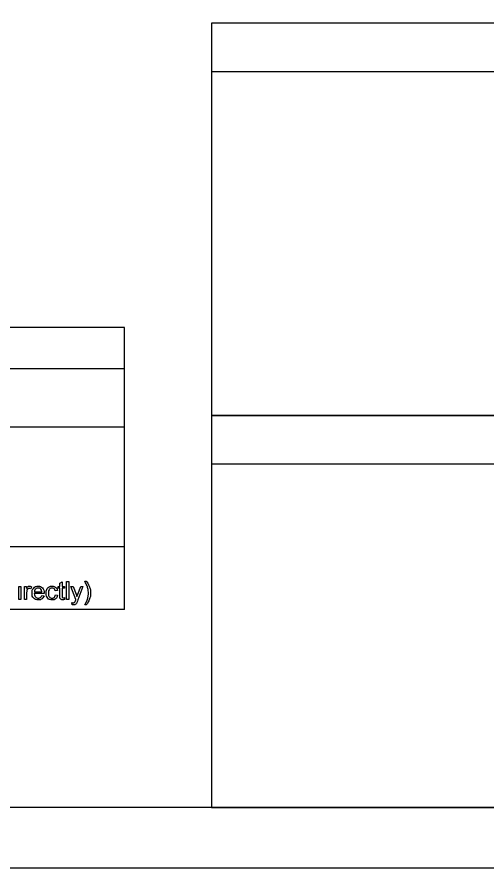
# Model space of a CAD drawing. Extents: x 0 to 44, y -23.8 to 22.
# Drawn here: x 15.76 to 19.66, y -23.79 to -16.73 of the extents above; entities that cross this region are included whole.
import ezdxf

# ---------------------------------------------------------------- set-up
doc = ezdxf.new("R2010")
doc.units = 0
for name, color, linetype in [('SH_Border', 7, 'Continuous'), ('SH_Cut_Line', 7, 'Continuous'), ('SH_Data', 7, 'Continuous'), ('SH_Text', 7, 'Continuous')]:
    doc.layers.add(name, color=color, linetype=linetype)

msp = doc.modelspace()

# ---------------------------------------------------------------- linework, layer by layer
at = {"layer": 'SH_Border'}
msp.add_lwpolyline([(11.5245, -2.2855), (43.5245, -2.2855), (43.5245, -23.2855), (11.5245, -23.2855)], close=True, dxfattribs=at)
at = {"layer": 'SH_Cut_Line'}
msp.add_lwpolyline([(10.0245, -23.7855), (44.0245, -23.7855), (44.0245, -1.7855), (10.0245, -1.7855)], close=True, dxfattribs=at)
at = {"layer": 'SH_Data'}
for p, q in [((17.3745, -17.1855), (20.1745, -17.1855)), ((16.652, -19.3052), (12.402, -19.3052)), ((16.652, -21.6427), (16.652, -19.3052)), ((12.402, -19.6468), (16.652, -19.6468)), ((12.402, -20.1302), (16.652, -20.1302)), ((17.3745, -20.4355), (20.1745, -20.4355)), ((16.652, -21.1248), (12.402, -21.1248)), ((16.652, -21.6427), (12.402, -21.6427))]:
    msp.add_line(p, q, dxfattribs=at)
for points in [[(20.1745, -16.7855), (17.3745, -16.7855), (17.3745, -20.0355), (20.1745, -20.0355)], [(20.1745, -20.0355), (17.3745, -20.0355), (17.3745, -23.2855), (20.1745, -23.2855)]]:
    msp.add_lwpolyline(points, close=True, dxfattribs=at)
at = {"layer": 'SH_Text'}
for points in [[(16.1166, -21.5297), (16.1166, -21.467), (16.1029, -21.467), (16.1029, -21.4527), (16.1166, -21.4527), (16.1166, -21.4258), (16.135, -21.4147), (16.135, -21.4527), (16.1534, -21.4527), (16.1534, -21.467), (16.135, -21.467), (16.135, -21.5308)], [(16.171, -21.5616), (16.171, -21.4114), (16.1895, -21.4114), (16.1895, -21.5616), (16.171, -21.5616)], [(16.3219, -21.4089), (16.335, -21.4089)], [(15.7754, -21.5616), (15.7754, -21.4527), (15.7938, -21.4527), (15.7938, -21.5616), (15.7754, -21.5616)], [(15.8216, -21.5616), (15.8216, -21.4527), (15.8382, -21.4527), (15.8382, -21.4692)], [(15.8401, -21.5046), (15.8401, -21.5616), (15.8216, -21.5616)], [(15.8807, -21.4562), (15.8742, -21.4733)], [(15.9055, -21.4968), (15.9663, -21.4968)], [(16.0957, -21.4848), (16.0778, -21.4875)], [(16.2489, -21.5617), (16.2075, -21.4527), (16.2274, -21.4527), (16.25, -21.5155)], [(16.2656, -21.5162), (16.2888, -21.4527), (16.3072, -21.4527), (16.2659, -21.5635)], [(15.9857, -21.5119), (15.9045, -21.5119)], [(15.9661, -21.5264), (15.9851, -21.5288)], [(16.0794, -21.5217), (16.0975, -21.5241)], [(16.1534, -21.5451), (16.156, -21.5614)], [(16.2173, -21.6034), (16.2152, -21.586)], [(16.335, -21.6057), (16.3219, -21.6057)]]:
    msp.add_lwpolyline(points, dxfattribs=at)
for points in [[(16.3219, -21.6057), (16.3524, -21.5566), (16.3524, -21.5073), (16.3524, -21.4881), (16.348, -21.4691), (16.3446, -21.4538), (16.3383, -21.4396), (16.3343, -21.4304), (16.3219, -21.4089)], [(16.335, -21.4089), (16.3543, -21.4346), (16.3635, -21.4605), (16.3714, -21.4828), (16.3714, -21.5072), (16.3714, -21.5349), (16.3608, -21.5607), (16.3502, -21.5865), (16.335, -21.6057)], [(15.8382, -21.4692), (15.8446, -21.4577), (15.85, -21.454), (15.8553, -21.4503), (15.8618, -21.4503), (15.8711, -21.4503), (15.8807, -21.4562)], [(15.8742, -21.4733), (15.8675, -21.4693), (15.8608, -21.4693), (15.8548, -21.4693), (15.85, -21.473), (15.8452, -21.4766), (15.8431, -21.4831), (15.8401, -21.4929), (15.8401, -21.5046)], [(15.9851, -21.5288), (15.9806, -21.5455), (15.9684, -21.5547), (15.9563, -21.564), (15.9373, -21.564), (15.9135, -21.564), (15.8995, -21.5493), (15.8855, -21.5346), (15.8855, -21.5081), (15.8855, -21.4806), (15.8996, -21.4655), (15.9138, -21.4503), (15.9363, -21.4503), (15.9581, -21.4503), (15.9719, -21.4652), (15.9858, -21.48), (15.9858, -21.507), (15.9858, -21.5086), (15.9857, -21.5119)], [(15.9663, -21.4968), (15.9651, -21.483), (15.9593, -21.4761), (15.9505, -21.4654), (15.9365, -21.4654), (15.9238, -21.4654), (15.9151, -21.474), (15.9065, -21.4825), (15.9055, -21.4968)], [(16.0975, -21.5241), (16.0945, -21.5428), (16.0822, -21.5534), (16.07, -21.564), (16.0522, -21.564), (16.0298, -21.564), (16.0163, -21.5494), (16.0027, -21.5348), (16.0027, -21.5076), (16.0027, -21.4899), (16.0085, -21.4767), (16.0144, -21.4635), (16.0263, -21.4569), (16.0382, -21.4503), (16.0523, -21.4503), (16.07, -21.4503), (16.0813, -21.4593), (16.0926, -21.4683), (16.0957, -21.4848)], [(16.0778, -21.4875), (16.0752, -21.4765), (16.0687, -21.471), (16.0622, -21.4654), (16.053, -21.4654), (16.0391, -21.4654), (16.0304, -21.4754), (16.0217, -21.4854), (16.0217, -21.507), (16.0217, -21.529), (16.0301, -21.5389), (16.0385, -21.5489), (16.052, -21.5489), (16.0629, -21.5489), (16.0701, -21.5422), (16.0774, -21.5356), (16.0794, -21.5217)], [(15.9045, -21.5119), (15.9055, -21.5298), (15.9146, -21.5393), (15.9238, -21.5489), (15.9374, -21.5489), (15.9475, -21.5489), (15.9547, -21.5435), (15.9619, -21.5382), (15.9661, -21.5264)], [(16.156, -21.5614), (16.1483, -21.5631), (16.1421, -21.5631), (16.1321, -21.5631), (16.1266, -21.5599), (16.1211, -21.5567), (16.1188, -21.5515), (16.1166, -21.5463), (16.1166, -21.5297)], [(16.135, -21.5308), (16.135, -21.5387), (16.136, -21.541), (16.1369, -21.5432), (16.1391, -21.5446), (16.1413, -21.5459), (16.1454, -21.5459), (16.1484, -21.5459), (16.1534, -21.5451)], [(16.2152, -21.586), (16.2212, -21.5877), (16.2257, -21.5877), (16.2319, -21.5877), (16.2356, -21.5856), (16.2392, -21.5836), (16.2416, -21.5799), (16.2433, -21.5771), (16.2472, -21.5662), (16.2477, -21.5646), (16.2489, -21.5617)], [(16.2659, -21.5635), (16.2593, -21.5813), (16.2556, -21.5881), (16.2507, -21.5972), (16.2443, -21.6014), (16.238, -21.6056), (16.2292, -21.6056), (16.2238, -21.6056), (16.2173, -21.6034)], [(16.25, -21.5155), (16.2545, -21.5275), (16.2579, -21.5407), (16.2611, -21.5283), (16.2656, -21.5162)]]:
    msp.add_open_spline(points, degree=3, dxfattribs=at)

doc.saveas('drawing.dxf')
